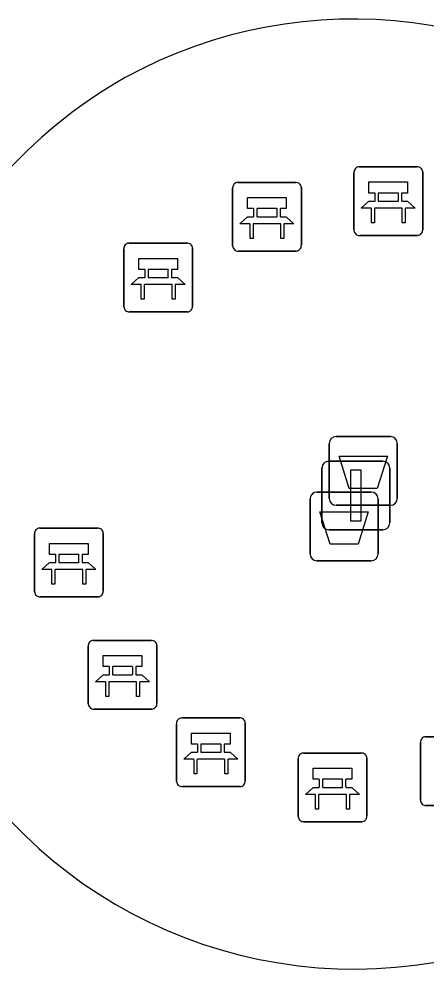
# Model space of a CAD drawing. Extents: x 158455 to 159797, y 387218 to 388672.
# Drawn here: x 159237.13 to 159243.07, y 387502.91 to 387516.75 of the extents above; entities that cross this region are included whole.
import ezdxf

# ---------------------------------------------------------------- set-up
doc = ezdxf.new("R2010")
doc.units = 0
for name, color, linetype in [('IMGEO_Afvalbak', 7, 'Continuous'), ('IMGEO_Bank', 7, 'Continuous'), ('IMGEO_Groenvoorziening', 7, 'Continuous'), ('IMGEO_Lichtmast', 7, 'Continuous'), ('IMGEO_Voetpad_open', 7, 'Continuous')]:
    doc.layers.add(name, color=color, linetype=linetype)

msp = doc.modelspace()

# ---------------------------------------------------------------- linework, layer by layer
at = {"layer": 'IMGEO_Afvalbak'}
for p, q in [((159241.747, 387510.666), (159242.537, 387510.666)), ((159242.537, 387510.666), (159241.747, 387510.666)), ((159241.647, 387509.766), (159241.647, 387510.566)), ((159241.647, 387510.566), (159241.647, 387509.766)), ((159242.637, 387510.566), (159242.637, 387509.766)), ((159242.637, 387509.766), (159242.637, 387510.566)), ((159241.368, 387508.957), (159241.368, 387509.757)), ((159241.368, 387509.757), (159241.368, 387508.957)), ((159241.468, 387509.857), (159242.258, 387509.857)), ((159242.258, 387509.857), (159241.468, 387509.857)), ((159242.358, 387509.757), (159242.358, 387508.957)), ((159242.358, 387508.957), (159242.358, 387509.757)), ((159242.537, 387509.666), (159241.747, 387509.666)), ((159241.747, 387509.666), (159242.537, 387509.666)), ((159242.258, 387508.857), (159241.468, 387508.857)), ((159241.468, 387508.857), (159242.258, 387508.857))]:
    msp.add_line(p, q, dxfattribs=at)
for points in [[(159241.79, 387510.38), (159242.494, 387510.38), (159242.345, 387509.91), (159241.939, 387509.91), (159241.79, 387510.38)], [(159241.511, 387509.571), (159242.215, 387509.571), (159242.066, 387509.101), (159241.66, 387509.101), (159241.511, 387509.571)]]:
    msp.add_lwpolyline(points, dxfattribs=at)
for centre, start, end in [((159241.747, 387510.566), 90, 180), ((159241.747, 387510.566), 90, 180), ((159242.537, 387510.566), 0, 90), ((159242.537, 387510.566), 360, 90), ((159241.468, 387509.757), 90, 180), ((159241.468, 387509.757), 90, 180), ((159241.747, 387509.766), 180, 270), ((159241.747, 387509.766), 180, 270), ((159242.258, 387509.757), 0, 90), ((159242.258, 387509.757), 360, 90), ((159242.537, 387509.766), 270, 0), ((159242.537, 387509.766), 270, 0), ((159241.468, 387508.957), 180, 270), ((159241.468, 387508.957), 180, 270), ((159242.258, 387508.957), 270, 0), ((159242.258, 387508.957), 270, 0)]:
    msp.add_arc(centre, 0.1, start, end, dxfattribs=at)
at = {"layer": 'IMGEO_Bank'}
for p, q in [((159242.082, 387514.594), (159242.923, 387514.594)), ((159242.923, 387514.594), (159242.082, 387514.594)), ((159242.007, 387513.669), (159242.007, 387514.51)), ((159242.007, 387514.51), (159242.007, 387513.669)), ((159243.007, 387514.519), (159243.007, 387513.678)), ((159243.007, 387513.678), (159243.007, 387514.519)), ((159240.316, 387514.367), (159241.157, 387514.367)), ((159241.157, 387514.367), (159240.316, 387514.367)), ((159240.241, 387513.442), (159240.241, 387514.283)), ((159240.241, 387514.283), (159240.241, 387513.442)), ((159241.241, 387514.292), (159241.241, 387513.451)), ((159241.241, 387513.451), (159241.241, 387514.292)), ((159242.316, 387514.1), (159242.316, 387514.206)), ((159242.36, 387514.206), (159242.36, 387514.1)), ((159242.648, 387514.212), (159242.366, 387514.212)), ((159242.654, 387514.1), (159242.654, 387514.206)), ((159242.698, 387514.206), (159242.698, 387514.1)), ((159242.366, 387514.094), (159242.648, 387514.094)), ((159240.55, 387513.873), (159240.55, 387513.979)), ((159240.594, 387513.979), (159240.594, 387513.873)), ((159240.882, 387513.985), (159240.6, 387513.985)), ((159240.888, 387513.873), (159240.888, 387513.979)), ((159240.932, 387513.979), (159240.932, 387513.873)), ((159242.704, 387513.992), (159242.311, 387513.992)), ((159240.938, 387513.765), (159240.545, 387513.765)), ((159240.6, 387513.867), (159240.882, 387513.867)), ((159238.733, 387513.482), (159239.574, 387513.482)), ((159239.574, 387513.482), (159238.733, 387513.482)), ((159242.932, 387513.594), (159242.091, 387513.594)), ((159242.091, 387513.594), (159242.932, 387513.594)), ((159238.658, 387512.557), (159238.658, 387513.398)), ((159238.658, 387513.398), (159238.658, 387512.557)), ((159239.658, 387513.407), (159239.658, 387512.566)), ((159239.658, 387512.566), (159239.658, 387513.407)), ((159241.166, 387513.367), (159240.325, 387513.367)), ((159240.325, 387513.367), (159241.166, 387513.367)), ((159238.967, 387512.988), (159238.967, 387513.094)), ((159239.011, 387513.094), (159239.011, 387512.988)), ((159239.299, 387513.1), (159239.017, 387513.1)), ((159239.305, 387512.988), (159239.305, 387513.094)), ((159239.349, 387513.094), (159239.349, 387512.988)), ((159239.017, 387512.982), (159239.299, 387512.982)), ((159239.355, 387512.88), (159238.962, 387512.88)), ((159239.583, 387512.482), (159238.742, 387512.482)), ((159238.742, 387512.482), (159239.583, 387512.482)), ((159237.433, 387509.332), (159238.274, 387509.332)), ((159238.274, 387509.332), (159237.433, 387509.332)), ((159237.358, 387508.407), (159237.358, 387509.248)), ((159237.358, 387509.248), (159237.358, 387508.407)), ((159238.358, 387509.257), (159238.358, 387508.416)), ((159238.358, 387508.416), (159238.358, 387509.257)), ((159237.667, 387508.838), (159237.667, 387508.944)), ((159237.711, 387508.944), (159237.711, 387508.838)), ((159237.999, 387508.95), (159237.717, 387508.95)), ((159238.005, 387508.838), (159238.005, 387508.944)), ((159238.049, 387508.944), (159238.049, 387508.838)), ((159237.717, 387508.832), (159237.999, 387508.832)), ((159238.055, 387508.73), (159237.662, 387508.73)), ((159238.283, 387508.332), (159237.442, 387508.332)), ((159237.442, 387508.332), (159238.283, 387508.332)), ((159238.215, 387507.698), (159239.056, 387507.698)), ((159239.056, 387507.698), (159238.215, 387507.698)), ((159238.14, 387506.773), (159238.14, 387507.614)), ((159238.14, 387507.614), (159238.14, 387506.773)), ((159239.14, 387507.623), (159239.14, 387506.782)), ((159239.14, 387506.782), (159239.14, 387507.623)), ((159238.449, 387507.204), (159238.449, 387507.31)), ((159238.493, 387507.31), (159238.493, 387507.204)), ((159238.781, 387507.316), (159238.499, 387507.316)), ((159238.787, 387507.204), (159238.787, 387507.31)), ((159238.831, 387507.31), (159238.831, 387507.204)), ((159238.499, 387507.198), (159238.781, 387507.198)), ((159238.837, 387507.096), (159238.444, 387507.096)), ((159239.065, 387506.698), (159238.224, 387506.698)), ((159238.224, 387506.698), (159239.065, 387506.698)), ((159239.5, 387506.569), (159240.341, 387506.569)), ((159240.341, 387506.569), (159239.5, 387506.569)), ((159239.425, 387505.644), (159239.425, 387506.485)), ((159239.425, 387506.485), (159239.425, 387505.644)), ((159240.425, 387506.494), (159240.425, 387505.653)), ((159240.425, 387505.653), (159240.425, 387506.494)), ((159243.05, 387506.294), (159243.891, 387506.294)), ((159243.891, 387506.294), (159243.05, 387506.294)), ((159239.734, 387506.075), (159239.734, 387506.181)), ((159239.778, 387506.181), (159239.778, 387506.075)), ((159240.066, 387506.187), (159239.784, 387506.187)), ((159240.072, 387506.075), (159240.072, 387506.181)), ((159240.116, 387506.181), (159240.116, 387506.075)), ((159242.975, 387505.369), (159242.975, 387506.21)), ((159242.975, 387506.21), (159242.975, 387505.369)), ((159239.784, 387506.069), (159240.066, 387506.069)), ((159241.27, 387506.058), (159242.111, 387506.058)), ((159242.111, 387506.058), (159241.27, 387506.058)), ((159240.122, 387505.967), (159239.729, 387505.967)), ((159241.195, 387505.133), (159241.195, 387505.974)), ((159241.195, 387505.974), (159241.195, 387505.133)), ((159242.195, 387505.983), (159242.195, 387505.142)), ((159242.195, 387505.142), (159242.195, 387505.983)), ((159241.504, 387505.564), (159241.504, 387505.67)), ((159241.548, 387505.67), (159241.548, 387505.564)), ((159241.836, 387505.676), (159241.554, 387505.676)), ((159241.842, 387505.564), (159241.842, 387505.67)), ((159241.886, 387505.67), (159241.886, 387505.564)), ((159240.35, 387505.569), (159239.509, 387505.569)), ((159239.509, 387505.569), (159240.35, 387505.569)), ((159241.892, 387505.456), (159241.499, 387505.456)), ((159241.554, 387505.558), (159241.836, 387505.558)), ((159243.9, 387505.294), (159243.059, 387505.294)), ((159243.059, 387505.294), (159243.9, 387505.294)), ((159242.12, 387505.058), (159241.279, 387505.058)), ((159241.279, 387505.058), (159242.12, 387505.058))]:
    msp.add_line(p, q, dxfattribs=at)
for points in [[(159242.31, 387514.212), (159242.224, 387514.212), (159242.224, 387514.373), (159242.787, 387514.373), (159242.787, 387514.212), (159242.704, 387514.212)], [(159240.544, 387513.985), (159240.458, 387513.985), (159240.458, 387514.146), (159241.021, 387514.146), (159241.021, 387513.985), (159240.938, 387513.985)], [(159242.254, 387513.992), (159242.112, 387513.992), (159242.224, 387514.094), (159242.31, 387514.094)], [(159242.704, 387514.094), (159242.787, 387514.094), (159242.899, 387513.992), (159242.76, 387513.992)], [(159242.304, 387513.985), (159242.304, 387513.778), (159242.261, 387513.778), (159242.261, 387513.985)], [(159242.754, 387513.985), (159242.754, 387513.778), (159242.71, 387513.778), (159242.71, 387513.985)], [(159240.488, 387513.765), (159240.346, 387513.765), (159240.458, 387513.867), (159240.544, 387513.867)], [(159240.538, 387513.758), (159240.538, 387513.551), (159240.495, 387513.551), (159240.495, 387513.758)], [(159240.938, 387513.867), (159241.021, 387513.867), (159241.133, 387513.765), (159240.994, 387513.765)], [(159240.988, 387513.758), (159240.988, 387513.551), (159240.944, 387513.551), (159240.944, 387513.758)], [(159238.961, 387513.1), (159238.875, 387513.1), (159238.875, 387513.261), (159239.438, 387513.261), (159239.438, 387513.1), (159239.355, 387513.1)], [(159238.905, 387512.88), (159238.763, 387512.88), (159238.875, 387512.982), (159238.961, 387512.982)], [(159239.355, 387512.982), (159239.438, 387512.982), (159239.55, 387512.88), (159239.411, 387512.88)], [(159238.955, 387512.873), (159238.955, 387512.666), (159238.912, 387512.666), (159238.912, 387512.873)], [(159239.405, 387512.873), (159239.405, 387512.666), (159239.361, 387512.666), (159239.361, 387512.873)], [(159237.661, 387508.95), (159237.575, 387508.95), (159237.575, 387509.111), (159238.138, 387509.111), (159238.138, 387508.95), (159238.055, 387508.95)], [(159237.605, 387508.73), (159237.463, 387508.73), (159237.575, 387508.832), (159237.661, 387508.832)], [(159238.055, 387508.832), (159238.138, 387508.832), (159238.25, 387508.73), (159238.111, 387508.73)], [(159237.655, 387508.723), (159237.655, 387508.516), (159237.612, 387508.516), (159237.612, 387508.723)], [(159238.105, 387508.723), (159238.105, 387508.516), (159238.061, 387508.516), (159238.061, 387508.723)], [(159238.443, 387507.316), (159238.357, 387507.316), (159238.357, 387507.477), (159238.92, 387507.477), (159238.92, 387507.316), (159238.837, 387507.316)], [(159238.387, 387507.096), (159238.245, 387507.096), (159238.357, 387507.198), (159238.443, 387507.198)], [(159238.837, 387507.198), (159238.92, 387507.198), (159239.032, 387507.096), (159238.893, 387507.096)], [(159238.437, 387507.089), (159238.437, 387506.882), (159238.394, 387506.882), (159238.394, 387507.089)], [(159238.887, 387507.089), (159238.887, 387506.882), (159238.843, 387506.882), (159238.843, 387507.089)], [(159239.728, 387506.187), (159239.642, 387506.187), (159239.642, 387506.348), (159240.205, 387506.348), (159240.205, 387506.187), (159240.122, 387506.187)], [(159239.672, 387505.967), (159239.53, 387505.967), (159239.642, 387506.069), (159239.728, 387506.069)], [(159240.122, 387506.069), (159240.205, 387506.069), (159240.317, 387505.967), (159240.178, 387505.967)], [(159239.722, 387505.96), (159239.722, 387505.753), (159239.679, 387505.753), (159239.679, 387505.96)], [(159240.172, 387505.96), (159240.172, 387505.753), (159240.128, 387505.753), (159240.128, 387505.96)], [(159241.498, 387505.676), (159241.412, 387505.676), (159241.412, 387505.837), (159241.975, 387505.837), (159241.975, 387505.676), (159241.892, 387505.676)], [(159241.442, 387505.456), (159241.3, 387505.456), (159241.412, 387505.558), (159241.498, 387505.558)], [(159241.892, 387505.558), (159241.975, 387505.558), (159242.087, 387505.456), (159241.948, 387505.456)], [(159241.492, 387505.449), (159241.492, 387505.242), (159241.449, 387505.242), (159241.449, 387505.449)], [(159241.942, 387505.449), (159241.942, 387505.242), (159241.898, 387505.242), (159241.898, 387505.449)]]:
    msp.add_lwpolyline(points, dxfattribs=at)
for centre, radius, start, end in [((159242.085, 387514.516), 0.0779, 92.4484, 184.2845), ((159242.085, 387514.516), 0.0779, 92.4484, 184.2845), ((159242.929, 387514.516), 0.0779, 2.4484, 94.2845), ((159242.929, 387514.516), 0.0779, 2.4484, 94.2845), ((159240.319, 387514.289), 0.0779, 92.4484, 184.2845), ((159240.319, 387514.289), 0.0779, 92.4484, 184.2845), ((159241.163, 387514.289), 0.0779, 2.4484, 94.2845), ((159241.163, 387514.289), 0.0779, 2.4484, 94.2845), ((159242.309, 387514.205), 0.00671, 2.8957, 87.1043), ((159242.366, 387514.205), 0.00671, 92.8957, 177.1043), ((159242.648, 387514.205), 0.00671, 2.8957, 87.1043), ((159242.705, 387514.205), 0.00671, 92.8957, 177.1043), ((159242.309, 387514.101), 0.00671, 272.8957, 357.1043), ((159242.366, 387514.101), 0.00671, 182.8957, 267.1043), ((159242.648, 387514.101), 0.00671, 272.8957, 357.1043), ((159242.705, 387514.101), 0.00671, 182.8957, 267.1043), ((159240.543, 387513.978), 0.00671, 2.8957, 87.1043), ((159240.6, 387513.978), 0.00671, 92.8957, 177.1043), ((159240.882, 387513.978), 0.00671, 2.8957, 87.1043), ((159240.939, 387513.978), 0.00671, 92.8957, 177.1043), ((159242.254, 387513.985), 0.00671, 2.8957, 87.1043), ((159242.311, 387513.985), 0.00671, 92.8957, 177.1043), ((159242.703, 387513.985), 0.00671, 2.8957, 87.1043), ((159242.76, 387513.985), 0.00671, 92.8957, 177.1043), ((159240.488, 387513.758), 0.00671, 2.8957, 87.1043), ((159240.545, 387513.758), 0.00671, 92.8957, 177.1043), ((159240.543, 387513.874), 0.00671, 272.8957, 357.1043), ((159240.6, 387513.874), 0.00671, 182.8957, 267.1043), ((159240.882, 387513.874), 0.00671, 272.8957, 357.1043), ((159240.939, 387513.874), 0.00671, 182.8957, 267.1043), ((159240.937, 387513.758), 0.00671, 2.8957, 87.1043), ((159240.994, 387513.758), 0.00671, 92.8957, 177.1043), ((159242.085, 387513.672), 0.0779, 182.4484, 274.2845), ((159242.085, 387513.672), 0.0779, 182.4484, 274.2845), ((159242.929, 387513.672), 0.0779, 272.4484, 4.2845), ((159242.929, 387513.672), 0.0779, 272.4484, 4.2845), ((159238.736, 387513.404), 0.0779, 92.4484, 184.2845), ((159238.736, 387513.404), 0.0779, 92.4484, 184.2845), ((159239.58, 387513.404), 0.0779, 2.4484, 94.2845), ((159239.58, 387513.404), 0.0779, 2.4484, 94.2845), ((159240.319, 387513.445), 0.0779, 182.4484, 274.2845), ((159240.319, 387513.445), 0.0779, 182.4484, 274.2845), ((159241.163, 387513.445), 0.0779, 272.4484, 4.2845), ((159241.163, 387513.445), 0.0779, 272.4484, 4.2845), ((159238.96, 387513.093), 0.00671, 2.8957, 87.1043), ((159239.017, 387513.093), 0.00671, 92.8957, 177.1043), ((159239.299, 387513.093), 0.00671, 2.8957, 87.1043), ((159239.356, 387513.093), 0.00671, 92.8957, 177.1043), ((159238.96, 387512.989), 0.00671, 272.8957, 357.1043), ((159239.017, 387512.989), 0.00671, 182.8957, 267.1043), ((159239.299, 387512.989), 0.00671, 272.8957, 357.1043), ((159239.356, 387512.989), 0.00671, 182.8957, 267.1043), ((159238.905, 387512.873), 0.00671, 2.8957, 87.1043), ((159238.962, 387512.873), 0.00671, 92.8957, 177.1043), ((159239.354, 387512.873), 0.00671, 2.8957, 87.1043), ((159239.411, 387512.873), 0.00671, 92.8957, 177.1043), ((159238.736, 387512.56), 0.0779, 182.4484, 274.2845), ((159238.736, 387512.56), 0.0779, 182.4484, 274.2845), ((159239.58, 387512.56), 0.0779, 272.4484, 4.2845), ((159239.58, 387512.56), 0.0779, 272.4484, 4.2845), ((159237.436, 387509.254), 0.0779, 92.4484, 184.2845), ((159237.436, 387509.254), 0.0779, 92.4484, 184.2845), ((159238.28, 387509.254), 0.0779, 2.4484, 94.2845), ((159238.28, 387509.254), 0.0779, 2.4484, 94.2845), ((159237.66, 387508.943), 0.00671, 2.8957, 87.1043), ((159237.717, 387508.943), 0.00671, 92.8957, 177.1043), ((159237.999, 387508.943), 0.00671, 2.8957, 87.1043), ((159238.056, 387508.943), 0.00671, 92.8957, 177.1043), ((159237.66, 387508.839), 0.00671, 272.8957, 357.1043), ((159237.717, 387508.839), 0.00671, 182.8957, 267.1043), ((159237.999, 387508.839), 0.00671, 272.8957, 357.1043), ((159238.056, 387508.839), 0.00671, 182.8957, 267.1043), ((159237.605, 387508.723), 0.00671, 2.8957, 87.1043), ((159237.662, 387508.723), 0.00671, 92.8957, 177.1043), ((159238.054, 387508.723), 0.00671, 2.8957, 87.1043), ((159238.111, 387508.723), 0.00671, 92.8957, 177.1043), ((159237.436, 387508.41), 0.0779, 182.4484, 274.2845), ((159237.436, 387508.41), 0.0779, 182.4484, 274.2845), ((159238.28, 387508.41), 0.0779, 272.4484, 4.2845), ((159238.28, 387508.41), 0.0779, 272.4484, 4.2845), ((159238.218, 387507.62), 0.0779, 92.4484, 184.2845), ((159238.218, 387507.62), 0.0779, 92.4484, 184.2845), ((159239.062, 387507.62), 0.0779, 2.4484, 94.2845), ((159239.062, 387507.62), 0.0779, 2.4484, 94.2845), ((159238.442, 387507.309), 0.00671, 2.8957, 87.1043), ((159238.499, 387507.309), 0.00671, 92.8957, 177.1043), ((159238.781, 387507.309), 0.00671, 2.8957, 87.1043), ((159238.838, 387507.309), 0.00671, 92.8957, 177.1043), ((159238.442, 387507.205), 0.00671, 272.8957, 357.1043), ((159238.499, 387507.205), 0.00671, 182.8957, 267.1043), ((159238.781, 387507.205), 0.00671, 272.8957, 357.1043), ((159238.838, 387507.205), 0.00671, 182.8957, 267.1043), ((159238.387, 387507.089), 0.00671, 2.8957, 87.1043), ((159238.444, 387507.089), 0.00671, 92.8957, 177.1043), ((159238.836, 387507.089), 0.00671, 2.8957, 87.1043), ((159238.893, 387507.089), 0.00671, 92.8957, 177.1043), ((159238.218, 387506.776), 0.0779, 182.4484, 274.2845), ((159238.218, 387506.776), 0.0779, 182.4484, 274.2845), ((159239.062, 387506.776), 0.0779, 272.4484, 4.2845), ((159239.062, 387506.776), 0.0779, 272.4484, 4.2845), ((159239.503, 387506.491), 0.0779, 92.4484, 184.2845), ((159239.503, 387506.491), 0.0779, 92.4484, 184.2845), ((159240.347, 387506.491), 0.0779, 2.4484, 94.2845), ((159240.347, 387506.491), 0.0779, 2.4484, 94.2845), ((159243.053, 387506.216), 0.0779, 92.4484, 184.2845), ((159243.053, 387506.216), 0.0779, 92.4484, 184.2845), ((159239.727, 387506.18), 0.00671, 2.8957, 87.1043), ((159239.784, 387506.18), 0.00671, 92.8957, 177.1043), ((159240.066, 387506.18), 0.00671, 2.8957, 87.1043), ((159240.123, 387506.18), 0.00671, 92.8957, 177.1043), ((159239.727, 387506.076), 0.00671, 272.8957, 357.1043), ((159239.784, 387506.076), 0.00671, 182.8957, 267.1043), ((159240.066, 387506.076), 0.00671, 272.8957, 357.1043), ((159240.123, 387506.076), 0.00671, 182.8957, 267.1043), ((159241.273, 387505.98), 0.0779, 92.4484, 184.2845), ((159241.273, 387505.98), 0.0779, 92.4484, 184.2845), ((159242.117, 387505.98), 0.0779, 2.4484, 94.2845), ((159242.117, 387505.98), 0.0779, 2.4484, 94.2845), ((159239.672, 387505.96), 0.00671, 2.8957, 87.1043), ((159239.729, 387505.96), 0.00671, 92.8957, 177.1043), ((159240.121, 387505.96), 0.00671, 2.8957, 87.1043), ((159240.178, 387505.96), 0.00671, 92.8957, 177.1043), ((159239.503, 387505.647), 0.0779, 182.4484, 274.2845), ((159239.503, 387505.647), 0.0779, 182.4484, 274.2845), ((159240.347, 387505.647), 0.0779, 272.4484, 4.2845), ((159240.347, 387505.647), 0.0779, 272.4484, 4.2845), ((159241.497, 387505.669), 0.00671, 2.8957, 87.1043), ((159241.554, 387505.669), 0.00671, 92.8957, 177.1043), ((159241.836, 387505.669), 0.00671, 2.8957, 87.1043), ((159241.893, 387505.669), 0.00671, 92.8957, 177.1043), ((159241.442, 387505.449), 0.00671, 2.8957, 87.1043), ((159241.499, 387505.449), 0.00671, 92.8957, 177.1043), ((159241.497, 387505.565), 0.00671, 272.8957, 357.1043), ((159241.554, 387505.565), 0.00671, 182.8957, 267.1043), ((159241.836, 387505.565), 0.00671, 272.8957, 357.1043), ((159241.893, 387505.565), 0.00671, 182.8957, 267.1043), ((159241.891, 387505.449), 0.00671, 2.8957, 87.1043), ((159241.948, 387505.449), 0.00671, 92.8957, 177.1043), ((159243.053, 387505.372), 0.0779, 182.4484, 274.2845), ((159243.053, 387505.372), 0.0779, 182.4484, 274.2845), ((159241.273, 387505.136), 0.0779, 182.4484, 274.2845), ((159241.273, 387505.136), 0.0779, 182.4484, 274.2845), ((159242.117, 387505.136), 0.0779, 272.4484, 4.2845), ((159242.117, 387505.136), 0.0779, 272.4484, 4.2845)]:
    msp.add_arc(centre, radius, start, end, dxfattribs=at)
at = {"layer": 'IMGEO_Groenvoorziening'}
for centre, radius, start, end in [((159242.001, 387509.839), 6.907, 334.9945, 118.7771), ((159242.144, 387509.765), 7.041, 119.5068, 139.0484), ((159242.011, 387509.788), 6.876, 186.2665, 335.3419)]:
    msp.add_arc(centre, radius, start, end, dxfattribs=at)
at = {"layer": 'IMGEO_Lichtmast'}
for p, q in [((159241.639, 387510.308), (159242.429, 387510.308)), ((159242.429, 387510.308), (159241.639, 387510.308)), ((159241.539, 387509.408), (159241.539, 387510.208)), ((159241.539, 387510.208), (159241.539, 387509.408)), ((159242.529, 387510.208), (159242.529, 387509.408)), ((159242.529, 387509.408), (159242.529, 387510.208)), ((159242.429, 387509.308), (159241.639, 387509.308)), ((159241.639, 387509.308), (159242.429, 387509.308))]:
    msp.add_line(p, q, dxfattribs=at)
msp.add_lwpolyline([(159241.959, 387510.183), (159242.109, 387510.183), (159242.109, 387509.433), (159241.959, 387509.433), (159241.959, 387510.183)], dxfattribs=at)
for centre, start, end in [((159241.639, 387510.208), 90, 180), ((159241.639, 387510.208), 90, 180), ((159242.429, 387510.208), 0, 90), ((159242.429, 387510.208), 360, 90), ((159241.639, 387509.408), 180, 270), ((159241.639, 387509.408), 180, 270), ((159242.429, 387509.408), 270, 0), ((159242.429, 387509.408), 270, 0)]:
    msp.add_arc(centre, 0.1, start, end, dxfattribs=at)
at = {"layer": 'IMGEO_Voetpad_open'}
for centre, radius, start, end in [((159242.001, 387509.839), 6.907, 334.9945, 118.7771), ((159242.144, 387509.765), 7.041, 119.5068, 139.0484), ((159242.011, 387509.788), 6.876, 186.2665, 335.3419)]:
    msp.add_arc(centre, radius, start, end, dxfattribs=at)

doc.saveas('drawing.dxf')
